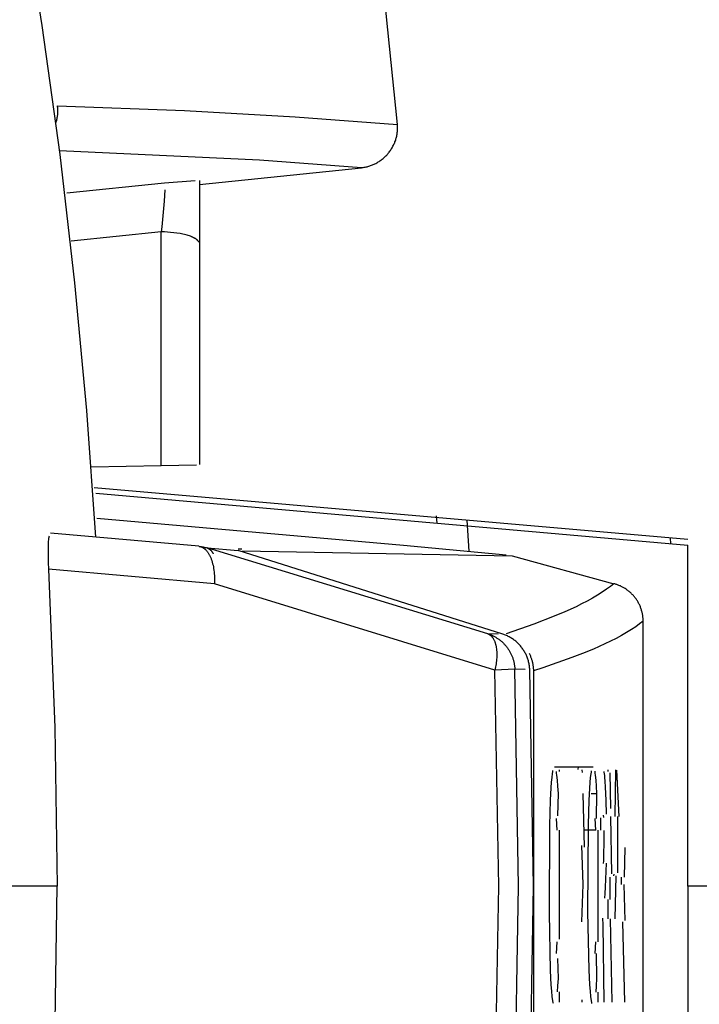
# Model space of a CAD drawing. Header units: millimetres. Extents: x -2637 to -1637, y 678 to 1678.
# Tile 317 of 348: x -1960 to -1951, y 1430 to 1442. Entities that reach past the tile are written whole.
import ezdxf

# ---------------------------------------------------------------- set-up
doc = ezdxf.new("R2010")
doc.units = ezdxf.units.MM
doc.layers.add('Make2D$B.SHOW mini', color=7, linetype='Continuous', true_color=0x000000)

msp = doc.modelspace()

# ---------------------------------------------------------------- linework, layer by layer
at = {"layer": 'Make2D$B.SHOW mini', "color": 18, "lineweight": -3, "true_color": 0x000000}
for points in [[(-1958.852, 1435.655), (-1958.969, 1437.291), (-1959.122, 1438.937), (-1959.313, 1440.594), (-1959.544, 1442.259), (-1959.813, 1443.932), (-1960.124, 1445.612), (-1960.475, 1447.296), (-1960.867, 1448.985), (-1961.302, 1450.675), (-1961.779, 1452.367), (-1962.299, 1454.058), (-1962.863, 1455.747), (-1963.471, 1457.432), (-1964.122, 1459.111), (-1964.817, 1460.784), (-1965.557, 1462.448)], [(-1954.963, 1440.979), (-1955.271, 1444.017)], [(-1959.367, 1441.004), (-1959.364, 1441.013), (-1959.361, 1441.023), (-1959.358, 1441.035), (-1959.355, 1441.047), (-1959.352, 1441.059), (-1959.35, 1441.071), (-1959.348, 1441.083), (-1959.346, 1441.095), (-1959.345, 1441.107), (-1959.344, 1441.12), (-1959.343, 1441.132), (-1959.343, 1441.144), (-1959.343, 1441.157), (-1959.343, 1441.169), (-1959.344, 1441.182), (-1959.345, 1441.194), (-1959.346, 1441.207), (-1959.348, 1441.22)], [(-1959.348, 1441.22), (-1957.708, 1441.159), (-1956.28, 1441.081), (-1954.963, 1440.979)], [(-1955.428, 1440.423), (-1955.416, 1440.424), (-1955.403, 1440.426), (-1955.391, 1440.428), (-1955.379, 1440.43), (-1955.367, 1440.433), (-1955.355, 1440.435), (-1955.343, 1440.439), (-1955.331, 1440.442), (-1955.32, 1440.446), (-1955.308, 1440.45), (-1955.297, 1440.454), (-1955.286, 1440.458), (-1955.274, 1440.463), (-1955.263, 1440.468), (-1955.252, 1440.474), (-1955.241, 1440.479), (-1955.23, 1440.485), (-1955.22, 1440.491), (-1955.209, 1440.498), (-1955.198, 1440.504), (-1955.188, 1440.511), (-1955.178, 1440.519), (-1955.168, 1440.526), (-1955.158, 1440.534), (-1955.148, 1440.542), (-1955.138, 1440.55), (-1955.129, 1440.559), (-1955.119, 1440.567), (-1955.11, 1440.576), (-1955.101, 1440.586), (-1955.093, 1440.595), (-1955.084, 1440.605), (-1955.076, 1440.615), (-1955.068, 1440.625), (-1955.06, 1440.635), (-1955.053, 1440.645), (-1955.046, 1440.656), (-1955.039, 1440.667), (-1955.032, 1440.678), (-1955.026, 1440.689), (-1955.02, 1440.7), (-1955.014, 1440.712), (-1955.009, 1440.723), (-1955.003, 1440.735), (-1954.998, 1440.746), (-1954.994, 1440.758), (-1954.989, 1440.77), (-1954.985, 1440.782), (-1954.982, 1440.794), (-1954.978, 1440.806), (-1954.975, 1440.818), (-1954.972, 1440.83), (-1954.97, 1440.842), (-1954.968, 1440.854), (-1954.966, 1440.866), (-1954.964, 1440.878), (-1954.963, 1440.891), (-1954.962, 1440.903), (-1954.961, 1440.916), (-1954.961, 1440.928), (-1954.961, 1440.941), (-1954.961, 1440.954), (-1954.962, 1440.966), (-1954.963, 1440.979)], [(-1955.428, 1440.423), (-1956.74, 1440.522), (-1959.32, 1440.642)], [(-1957.517, 1440.207), (-1955.428, 1440.423)], [(-1959.225, 1440.099), (-1957.966, 1440.228)], [(-1957.966, 1440.228), (-1957.572, 1440.257)], [(-1957.517, 1440.257), (-1957.517, 1439.439)], [(-1957.963, 1440.136), (-1957.971, 1439.99), (-1958.001, 1439.66), (-1958.009, 1439.595)], [(-1958.009, 1439.595), (-1959.171, 1439.477)], [(-1957.523, 1439.464), (-1957.524, 1439.465), (-1957.525, 1439.467), (-1957.526, 1439.468), (-1957.527, 1439.47), (-1957.528, 1439.472), (-1957.529, 1439.473), (-1957.531, 1439.475), (-1957.532, 1439.476), (-1957.533, 1439.478), (-1957.534, 1439.48), (-1957.536, 1439.481), (-1957.537, 1439.483), (-1957.539, 1439.484), (-1957.54, 1439.486), (-1957.542, 1439.488), (-1957.544, 1439.489), (-1957.547, 1439.492), (-1957.551, 1439.496), (-1957.555, 1439.499), (-1957.56, 1439.502), (-1957.564, 1439.505), (-1957.569, 1439.508), (-1957.574, 1439.511), (-1957.579, 1439.514), (-1957.585, 1439.517), (-1957.591, 1439.52), (-1957.596, 1439.523), (-1957.603, 1439.526), (-1957.609, 1439.529), (-1957.616, 1439.532), (-1957.63, 1439.538), (-1957.644, 1439.543), (-1957.66, 1439.548), (-1957.676, 1439.553), (-1957.693, 1439.558), (-1957.711, 1439.562), (-1957.729, 1439.566), (-1957.748, 1439.57), (-1957.767, 1439.574), (-1957.806, 1439.58), (-1957.847, 1439.585), (-1957.888, 1439.589), (-1957.929, 1439.592), (-1957.969, 1439.594), (-1958.009, 1439.595)], [(-1958.009, 1436.58), (-1958.009, 1439.595)], [(-1957.517, 1439.439), (-1957.517, 1436.595)], [(-1958.913, 1436.564), (-1958.009, 1436.58)], [(-1958.009, 1436.58), (-1957.554, 1436.592)], [(-1951.217, 1435.625), (-1958.876, 1436.295)], [(-1958.855, 1436.224), (-1951.217, 1435.555)], [(-1958.842, 1435.901), (-1954.886, 1435.554)], [(-1954.461, 1435.932), (-1954.455, 1435.838)], [(-1954.066, 1435.874), (-1954.043, 1435.476)], [(-1959.457, 1435.671), (-1959.458, 1435.662), (-1959.46, 1435.651), (-1959.462, 1435.64), (-1959.463, 1435.628), (-1959.466, 1435.6), (-1959.468, 1435.569), (-1959.469, 1435.535), (-1959.47, 1435.498), (-1959.47, 1435.418), (-1959.468, 1435.332), (-1959.464, 1435.242)], [(-1957.523, 1435.539), (-1959.437, 1435.707)], [(-1951.436, 1435.574), (-1951.44, 1435.644)], [(-1957.523, 1435.539), (-1957.52, 1435.539), (-1957.518, 1435.538), (-1957.515, 1435.538), (-1957.513, 1435.538), (-1957.51, 1435.537), (-1957.507, 1435.537), (-1957.505, 1435.536), (-1957.502, 1435.535), (-1957.5, 1435.535), (-1957.497, 1435.534), (-1957.494, 1435.533), (-1957.492, 1435.532), (-1957.489, 1435.531), (-1957.487, 1435.53), (-1957.484, 1435.529), (-1957.481, 1435.528), (-1957.479, 1435.526), (-1957.476, 1435.525), (-1957.474, 1435.524), (-1957.471, 1435.522), (-1957.469, 1435.521), (-1957.466, 1435.519), (-1957.463, 1435.517), (-1957.461, 1435.516), (-1957.458, 1435.514), (-1957.456, 1435.512), (-1957.453, 1435.51), (-1957.451, 1435.508), (-1957.448, 1435.506), (-1957.446, 1435.504), (-1957.443, 1435.502), (-1957.441, 1435.499), (-1957.436, 1435.494), (-1957.431, 1435.489), (-1957.426, 1435.484), (-1957.421, 1435.478), (-1957.416, 1435.473), (-1957.412, 1435.466), (-1957.407, 1435.46), (-1957.403, 1435.453), (-1957.398, 1435.446), (-1957.394, 1435.439), (-1957.39, 1435.431), (-1957.386, 1435.424), (-1957.382, 1435.416), (-1957.378, 1435.408), (-1957.374, 1435.399), (-1957.371, 1435.39), (-1957.367, 1435.382), (-1957.364, 1435.372), (-1957.36, 1435.363), (-1957.357, 1435.354), (-1957.351, 1435.334), (-1957.346, 1435.314), (-1957.341, 1435.294), (-1957.337, 1435.272), (-1957.333, 1435.251), (-1957.33, 1435.229), (-1957.327, 1435.207), (-1957.325, 1435.185), (-1957.324, 1435.163), (-1957.323, 1435.141), (-1957.322, 1435.118), (-1957.322, 1435.096), (-1957.323, 1435.075), (-1957.324, 1435.053)], [(-1957.523, 1435.539), (-1957.509, 1435.538), (-1957.496, 1435.536), (-1957.482, 1435.534), (-1957.469, 1435.531), (-1957.456, 1435.528), (-1957.442, 1435.525), (-1957.429, 1435.522), (-1957.416, 1435.518)], [(-1957.416, 1435.518), (-1957.016, 1435.483)], [(-1953.796, 1434.411), (-1957.416, 1435.518)], [(-1957.416, 1435.518), (-1957.413, 1435.517), (-1957.411, 1435.516), (-1957.408, 1435.514), (-1957.405, 1435.513), (-1957.402, 1435.512), (-1957.4, 1435.51), (-1957.397, 1435.509), (-1957.394, 1435.507), (-1957.392, 1435.506), (-1957.389, 1435.504), (-1957.387, 1435.502), (-1957.384, 1435.5), (-1957.382, 1435.498), (-1957.379, 1435.496), (-1957.377, 1435.494), (-1957.374, 1435.491), (-1957.372, 1435.489), (-1957.369, 1435.487), (-1957.367, 1435.484), (-1957.364, 1435.481), (-1957.362, 1435.479), (-1957.36, 1435.476), (-1957.358, 1435.473), (-1957.355, 1435.47), (-1957.353, 1435.467), (-1957.351, 1435.464), (-1957.349, 1435.46), (-1957.347, 1435.457), (-1957.345, 1435.454), (-1957.343, 1435.45), (-1957.341, 1435.446), (-1957.339, 1435.443)], [(-1956.969, 1435.5), (-1957.016, 1435.5)], [(-1953.605, 1434.406), (-1957.016, 1435.483)], [(-1956.96, 1435.479), (-1953.484, 1435.417)], [(-1954.886, 1435.554), (-1953.562, 1435.431)], [(-1951.217, 1431.156), (-1951.217, 1435.555)], [(-1953.484, 1435.417), (-1952.17, 1435.056)], [(-1959.464, 1435.242), (-1959.38, 1433.2), (-1959.352, 1431.156)], [(-1957.324, 1435.053), (-1959.464, 1435.242)], [(-1953.704, 1433.943), (-1957.324, 1435.053)], [(-1952.17, 1435.056), (-1952.214, 1435.021), (-1952.264, 1434.985), (-1952.32, 1434.948), (-1952.381, 1434.909), (-1952.446, 1434.871), (-1952.515, 1434.832), (-1952.587, 1434.796), (-1952.659, 1434.76), (-1952.801, 1434.695), (-1952.939, 1434.637), (-1953.201, 1434.536), (-1953.559, 1434.409)], [(-1951.792, 1434.572), (-1951.792, 1434.582), (-1951.793, 1434.592), (-1951.793, 1434.601), (-1951.794, 1434.611), (-1951.795, 1434.621), (-1951.796, 1434.631), (-1951.797, 1434.641), (-1951.799, 1434.651), (-1951.8, 1434.661), (-1951.802, 1434.671), (-1951.804, 1434.68), (-1951.807, 1434.69), (-1951.809, 1434.7), (-1951.812, 1434.71), (-1951.815, 1434.72), (-1951.818, 1434.73), (-1951.822, 1434.74), (-1951.825, 1434.75), (-1951.829, 1434.759), (-1951.833, 1434.769), (-1951.837, 1434.779), (-1951.842, 1434.788), (-1951.847, 1434.798), (-1951.851, 1434.807), (-1951.857, 1434.817), (-1951.862, 1434.826), (-1951.867, 1434.835), (-1951.873, 1434.844), (-1951.879, 1434.853), (-1951.885, 1434.862), (-1951.892, 1434.87), (-1951.898, 1434.879), (-1951.905, 1434.887), (-1951.912, 1434.895), (-1951.919, 1434.904), (-1951.926, 1434.911), (-1951.933, 1434.919), (-1951.941, 1434.927), (-1951.948, 1434.934), (-1951.956, 1434.941), (-1951.964, 1434.948), (-1951.972, 1434.955), (-1951.98, 1434.962), (-1951.989, 1434.969), (-1951.997, 1434.975), (-1952.006, 1434.981), (-1952.014, 1434.987), (-1952.023, 1434.993), (-1952.032, 1434.998), (-1952.041, 1435.003), (-1952.05, 1435.008), (-1952.059, 1435.013), (-1952.068, 1435.018), (-1952.077, 1435.022), (-1952.086, 1435.027), (-1952.095, 1435.031), (-1952.105, 1435.035), (-1952.114, 1435.038), (-1952.123, 1435.042), (-1952.132, 1435.045), (-1952.142, 1435.048), (-1952.151, 1435.051), (-1952.16, 1435.054), (-1952.17, 1435.056)], [(-1951.792, 1434.572), (-1951.838, 1434.538), (-1951.888, 1434.502), (-1951.945, 1434.465), (-1952.006, 1434.427), (-1952.073, 1434.388), (-1952.143, 1434.351), (-1952.216, 1434.314), (-1952.289, 1434.279), (-1952.434, 1434.214), (-1952.575, 1434.157), (-1952.711, 1434.105), (-1953.088, 1433.973), (-1953.209, 1433.933)], [(-1951.792, 1427.74), (-1951.792, 1434.572)], [(-1953.796, 1434.411), (-1953.788, 1434.408), (-1953.779, 1434.405), (-1953.771, 1434.402), (-1953.762, 1434.399), (-1953.754, 1434.395), (-1953.745, 1434.392), (-1953.737, 1434.388), (-1953.728, 1434.384), (-1953.72, 1434.379), (-1953.711, 1434.375), (-1953.703, 1434.371), (-1953.695, 1434.366), (-1953.687, 1434.361), (-1953.679, 1434.356), (-1953.671, 1434.351), (-1953.663, 1434.345), (-1953.655, 1434.34), (-1953.647, 1434.334), (-1953.639, 1434.328), (-1953.632, 1434.322), (-1953.624, 1434.315), (-1953.617, 1434.309), (-1953.609, 1434.302), (-1953.602, 1434.296), (-1953.595, 1434.289), (-1953.588, 1434.282), (-1953.581, 1434.275), (-1953.575, 1434.267), (-1953.568, 1434.26), (-1953.562, 1434.252), (-1953.556, 1434.245), (-1953.55, 1434.237), (-1953.544, 1434.229), (-1953.538, 1434.221), (-1953.532, 1434.212), (-1953.527, 1434.204), (-1953.522, 1434.196), (-1953.517, 1434.187), (-1953.512, 1434.179), (-1953.507, 1434.17), (-1953.502, 1434.161), (-1953.498, 1434.153), (-1953.494, 1434.144), (-1953.49, 1434.135), (-1953.486, 1434.126), (-1953.482, 1434.117), (-1953.479, 1434.108), (-1953.476, 1434.099), (-1953.473, 1434.089), (-1953.47, 1434.08), (-1953.467, 1434.071), (-1953.465, 1434.062), (-1953.462, 1434.053), (-1953.46, 1434.043), (-1953.458, 1434.034), (-1953.456, 1434.025), (-1953.455, 1434.016), (-1953.453, 1434.006), (-1953.452, 1433.997), (-1953.451, 1433.988), (-1953.45, 1433.979), (-1953.449, 1433.97), (-1953.449, 1433.961), (-1953.448, 1433.952)], [(-1953.796, 1434.411), (-1953.794, 1434.41), (-1953.792, 1434.409), (-1953.79, 1434.408), (-1953.788, 1434.407), (-1953.786, 1434.406), (-1953.783, 1434.405), (-1953.781, 1434.404), (-1953.779, 1434.403), (-1953.777, 1434.402), (-1953.775, 1434.401), (-1953.773, 1434.399), (-1953.771, 1434.398), (-1953.769, 1434.396), (-1953.767, 1434.395), (-1953.765, 1434.393), (-1953.762, 1434.392), (-1953.76, 1434.39), (-1953.758, 1434.388), (-1953.756, 1434.387), (-1953.754, 1434.385), (-1953.753, 1434.383), (-1953.751, 1434.381), (-1953.749, 1434.379), (-1953.747, 1434.377), (-1953.745, 1434.375), (-1953.743, 1434.373), (-1953.741, 1434.37), (-1953.739, 1434.368), (-1953.736, 1434.363), (-1953.732, 1434.359), (-1953.729, 1434.353), (-1953.726, 1434.348), (-1953.722, 1434.342), (-1953.719, 1434.336), (-1953.716, 1434.33), (-1953.713, 1434.324), (-1953.71, 1434.318), (-1953.708, 1434.311), (-1953.705, 1434.304), (-1953.703, 1434.297), (-1953.7, 1434.29), (-1953.698, 1434.282), (-1953.696, 1434.274), (-1953.694, 1434.267), (-1953.692, 1434.259), (-1953.691, 1434.25), (-1953.689, 1434.242), (-1953.688, 1434.233), (-1953.685, 1434.216), (-1953.683, 1434.198), (-1953.682, 1434.179), (-1953.681, 1434.161), (-1953.681, 1434.141), (-1953.681, 1434.122), (-1953.682, 1434.102), (-1953.683, 1434.082), (-1953.685, 1434.062), (-1953.687, 1434.042), (-1953.69, 1434.022), (-1953.693, 1434.002), (-1953.696, 1433.982), (-1953.7, 1433.962), (-1953.704, 1433.943)], [(-1953.665, 1434.407), (-1953.796, 1434.411)], [(-1953.308, 1434.151), (-1953.313, 1434.162), (-1953.319, 1434.173), (-1953.326, 1434.183), (-1953.332, 1434.194), (-1953.339, 1434.204), (-1953.346, 1434.214), (-1953.353, 1434.224), (-1953.36, 1434.234), (-1953.368, 1434.244), (-1953.376, 1434.253), (-1953.384, 1434.263), (-1953.392, 1434.272), (-1953.401, 1434.281), (-1953.409, 1434.289), (-1953.418, 1434.298), (-1953.427, 1434.306), (-1953.437, 1434.314), (-1953.447, 1434.322), (-1953.457, 1434.33), (-1953.467, 1434.337), (-1953.477, 1434.345), (-1953.488, 1434.351), (-1953.498, 1434.358), (-1953.509, 1434.364), (-1953.521, 1434.371), (-1953.532, 1434.376), (-1953.544, 1434.382), (-1953.556, 1434.387), (-1953.568, 1434.392), (-1953.58, 1434.397), (-1953.592, 1434.401), (-1953.605, 1434.406)], [(-1953.256, 1433.946), (-1953.256, 1433.959), (-1953.257, 1433.973), (-1953.258, 1433.986), (-1953.26, 1433.999), (-1953.262, 1434.011), (-1953.264, 1434.024), (-1953.267, 1434.036), (-1953.27, 1434.049), (-1953.273, 1434.061), (-1953.276, 1434.073), (-1953.28, 1434.085), (-1953.284, 1434.097), (-1953.288, 1434.109), (-1953.293, 1434.12), (-1953.298, 1434.132), (-1953.304, 1434.143), (-1953.308, 1434.151)], [(-1953.264, 1434.159), (-1953.259, 1434.15), (-1953.255, 1434.142), (-1953.251, 1434.133), (-1953.247, 1434.124), (-1953.244, 1434.115), (-1953.24, 1434.106), (-1953.237, 1434.097), (-1953.234, 1434.088), (-1953.231, 1434.079), (-1953.228, 1434.07), (-1953.226, 1434.06), (-1953.223, 1434.051), (-1953.221, 1434.041), (-1953.219, 1434.032), (-1953.217, 1434.022), (-1953.215, 1434.013), (-1953.214, 1434.003), (-1953.213, 1433.993), (-1953.212, 1433.983), (-1953.211, 1433.973), (-1953.21, 1433.963), (-1953.209, 1433.953), (-1953.209, 1433.943), (-1953.209, 1433.933)], [(-1953.448, 1433.952), (-1953.704, 1433.943)], [(-1953.704, 1428.369), (-1953.656, 1431.156), (-1953.704, 1433.943)], [(-1953.448, 1428.36), (-1953.4, 1431.156), (-1953.448, 1433.952)], [(-1953.316, 1433.948), (-1953.448, 1433.952)], [(-1953.256, 1428.366), (-1953.207, 1431.156), (-1953.256, 1433.946)], [(-1953.209, 1433.933), (-1953.209, 1428.379)], [(-1952.937, 1432.694), (-1952.438, 1432.694)], [(-1952.632, 1432.694), (-1952.634, 1432.658)], [(-1952.951, 1429.643), (-1952.953, 1429.65), (-1952.955, 1429.659), (-1952.957, 1429.668), (-1952.958, 1429.678), (-1952.962, 1429.702), (-1952.965, 1429.73), (-1952.972, 1429.798), (-1952.978, 1429.88), (-1952.987, 1430.067), (-1953.003, 1430.808), (-1952.997, 1431.937), (-1952.986, 1432.264), (-1952.978, 1432.425), (-1952.973, 1432.496), (-1952.968, 1432.557), (-1952.962, 1432.607), (-1952.959, 1432.628), (-1952.956, 1432.646)], [(-1952.916, 1432.634), (-1952.913, 1432.611), (-1952.909, 1432.585), (-1952.903, 1432.522), (-1952.897, 1432.443), (-1952.891, 1432.348)], [(-1952.871, 1432.634), (-1952.871, 1432.656)], [(-1952.582, 1432.656), (-1952.581, 1432.622)], [(-1952.453, 1429.643), (-1952.454, 1429.65), (-1952.456, 1429.658), (-1952.458, 1429.667), (-1952.46, 1429.678), (-1952.463, 1429.701), (-1952.467, 1429.73), (-1952.473, 1429.799), (-1952.48, 1429.882), (-1952.489, 1430.074), (-1952.505, 1430.825), (-1952.498, 1431.945), (-1952.488, 1432.266), (-1952.475, 1432.494), (-1952.47, 1432.555), (-1952.464, 1432.605), (-1952.461, 1432.626), (-1952.458, 1432.644)], [(-1952.418, 1432.636), (-1952.414, 1432.613), (-1952.411, 1432.587), (-1952.404, 1432.523), (-1952.399, 1432.444), (-1952.393, 1432.348)], [(-1952.302, 1432.633), (-1952.3, 1432.627), (-1952.299, 1432.62), (-1952.297, 1432.612), (-1952.296, 1432.603), (-1952.293, 1432.584), (-1952.291, 1432.561), (-1952.286, 1432.504), (-1952.282, 1432.434), (-1952.275, 1432.26), (-1952.272, 1432.085)], [(-1952.245, 1432.633), (-1952.245, 1432.656)], [(-1952.223, 1432.616), (-1952.214, 1432.158)], [(-1952.155, 1432.054), (-1952.145, 1432.656)], [(-1952.101, 1432.054), (-1952.134, 1432.65)], [(-1952.891, 1432.348), (-1952.897, 1432.063)], [(-1952.573, 1432.348), (-1952.553, 1431.657)], [(-1952.463, 1432.348), (-1952.393, 1432.348)], [(-1952.393, 1432.348), (-1952.4, 1432.026)], [(-1952.345, 1432.037), (-1952.345, 1431.877)], [(-1952.301, 1432.039), (-1952.303, 1432.071)], [(-1952.212, 1432.055), (-1952.199, 1431.314)], [(-1952.124, 1432.054), (-1952.124, 1431.328)], [(-1952.9, 1431.877), (-1952.911, 1432.026)], [(-1952.402, 1431.877), (-1952.413, 1432.026)], [(-1952.871, 1430.47), (-1952.871, 1431.875)], [(-1952.402, 1431.877), (-1952.56, 1431.877)], [(-1952.373, 1430.436), (-1952.373, 1431.877)], [(-1952.303, 1431.449), (-1952.301, 1431.48), (-1952.299, 1431.52), (-1952.296, 1431.76), (-1952.297, 1431.871)], [(-1952.568, 1431.177), (-1952.583, 1431.681)], [(-1952.028, 1431.655), (-1952.039, 1431.271)], [(-1952.272, 1431.452), (-1952.281, 1431.141), (-1952.286, 1431.062), (-1952.29, 1430.999)], [(-1952.221, 1431.272), (-1952.221, 1430.981)], [(-1952.169, 1431.286), (-1952.168, 1431.309)], [(-1952.147, 1431.287), (-1952.157, 1430.732)], [(-1952.07, 1431.177), (-1952.073, 1431.272)], [(-1959.352, 1431.156), (-1961.159, 1431.156)], [(-1959.464, 1427.07), (-1959.38, 1429.112), (-1959.352, 1431.156)], [(-1952.582, 1430.693), (-1952.568, 1431.177)], [(-1952.042, 1431.177), (-1952.028, 1430.713)], [(-1948.717, 1431.156), (-1951.217, 1431.156)], [(-1951.217, 1431.156), (-1951.217, 1426.757)], [(-1952.245, 1430.732), (-1952.245, 1430.981)], [(-1952.31, 1430.655), (-1952.312, 1430.742)], [(-1952.294, 1429.656), (-1952.31, 1430.655)], [(-1952.193, 1429.656), (-1952.212, 1430.733)], [(-1952.027, 1429.656), (-1952.056, 1430.693)], [(-1952.911, 1430.286), (-1952.9, 1430.436)], [(-1952.413, 1430.286), (-1952.402, 1430.436)], [(-1952.4, 1430.285), (-1952.393, 1429.964)], [(-1952.896, 1430.22), (-1952.891, 1429.964)], [(-1952.891, 1429.964), (-1952.897, 1429.869), (-1952.903, 1429.791)], [(-1952.393, 1429.964), (-1952.399, 1429.867), (-1952.405, 1429.789)], [(-1952.871, 1429.656), (-1952.871, 1429.791)], [(-1952.373, 1429.656), (-1952.373, 1429.789)], [(-1952.582, 1429.689), (-1952.583, 1429.656)]]:
    msp.add_lwpolyline(points, dxfattribs=at)

doc.saveas('drawing.dxf')
